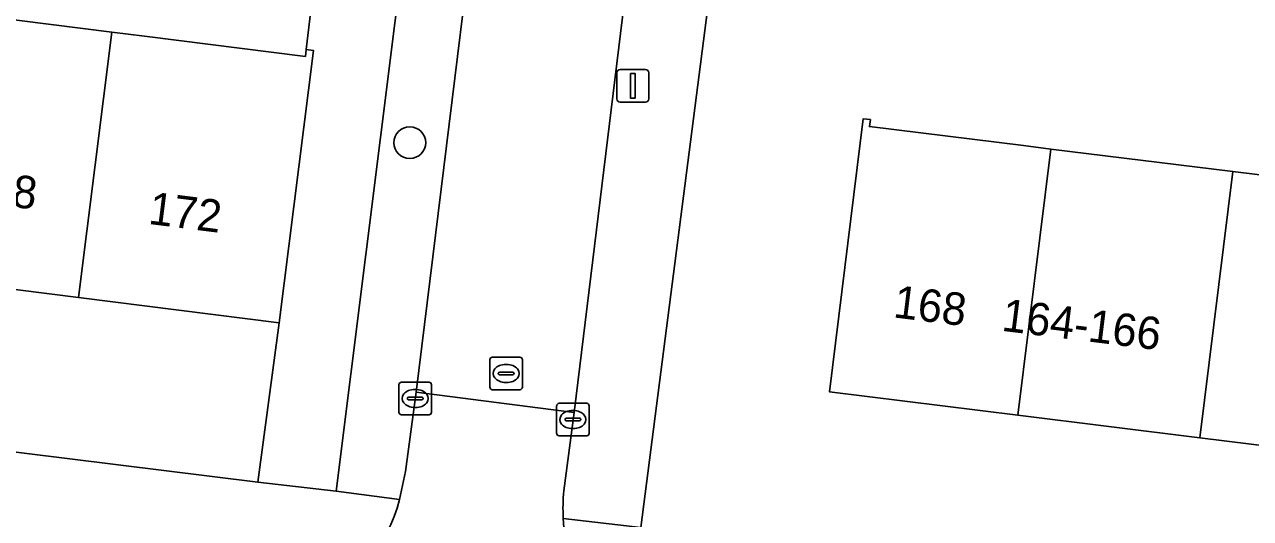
# Model space of a CAD drawing. Extents: x 158086 to 159499, y 382904 to 383981.
# Drawn here: x 158440.46 to 158478.22, y 383404.7 to 383419.92 of the extents above; entities that cross this region are included whole.
import ezdxf

# ---------------------------------------------------------------- set-up
doc = ezdxf.new("R2010")
doc.units = 0
for name, color, linetype in [('IMGEO_Boom', 7, 'Continuous'), ('IMGEO_Erf', 7, 'Continuous'), ('IMGEO_Groenvoorziening', 7, 'Continuous'), ('IMGEO_Haag', 7, 'Continuous'), ('IMGEO_Kolk', 7, 'Continuous'), ('IMGEO_Lichtmast', 7, 'Continuous'), ('IMGEO_Pand', 7, 'Continuous'), ('IMGEO_Pand_nummerreeks', 7, 'Continuous'), ('IMGEO_Rijbaan_lokaal_open', 7, 'Continuous'), ('IMGEO_Rioolput', 7, 'Continuous'), ('IMGEO_Voetpad_open', 7, 'Continuous')]:
    doc.layers.add(name, color=color, linetype=linetype)

msp = doc.modelspace()

# ---------------------------------------------------------------- linework, layer by layer
at = {"layer": 'IMGEO_Boom'}
msp.add_circle((158452.326, 383416.282), 0.489, dxfattribs=at)
at = {"layer": 'IMGEO_Erf'}
for points in [[(158437.366, 383420.415), (158443.153, 383419.686), (158444.15, 383419.561), (158449.11, 383418.937), (158449.138, 383419.155), (158450.622, 383431.64), (158434.517, 383433.424)], [(158462.207, 383425.893), (158459.442, 383404.425), (158511.069, 383398.073)], [(158482.4, 383406.479), (158476.656, 383407.191), (158471.055, 383407.885), (158465.253, 383408.604), (158466.292, 383417.021), (158466.511, 383416.995), (158466.484, 383416.775), (158471.228, 383416.19), (158472.072, 383416.086), (158477.672, 383415.395), (158483.417, 383414.687)], [(158405.527, 383411.055), (158447.649, 383405.821), (158448.299, 383410.732), (158442.124, 383411.509), (158436.337, 383412.237)]]:
    msp.add_lwpolyline(points, dxfattribs=at)
at = {"layer": 'IMGEO_Groenvoorziening'}
msp.add_lwpolyline([(158450.054, 383405.549), (158452.013, 383405.291), (158452.191, 383406.156), (158452.517, 383408.597), (158455.247, 383430.71), (158453.243, 383430.951)], close=True, dxfattribs=at)
at = {"layer": 'IMGEO_Haag'}
msp.add_lwpolyline([(158450.054, 383405.549), (158452.013, 383405.291), (158452.191, 383406.156), (158452.517, 383408.597), (158455.247, 383430.71), (158453.243, 383430.951)], close=True, dxfattribs=at)
at = {"layer": 'IMGEO_Kolk'}
for p, q in [((158452.067, 383408.901), (158452.919, 383408.901)), ((158451.992, 383407.975), (158451.992, 383408.827)), ((158452.48, 383408.681), (158452.505, 383408.681)), ((158452.993, 383408.827), (158452.993, 383407.975)), ((158452.251, 383408.395), (158452.251, 383408.407)), ((158452.689, 383408.358), (158452.291, 383408.358)), ((158452.294, 383408.444), (158452.692, 383408.444)), ((158452.735, 383408.407), (158452.735, 383408.395)), ((158456.849, 383407.326), (158456.849, 383408.178)), ((158456.924, 383408.252), (158457.776, 383408.252)), ((158457.85, 383408.178), (158457.85, 383407.326)), ((158452.919, 383407.901), (158452.067, 383407.901)), ((158452.503, 383408.121), (158452.478, 383408.121)), ((158457.108, 383407.746), (158457.108, 383407.758)), ((158457.151, 383407.795), (158457.549, 383407.795)), ((158457.337, 383408.032), (158457.362, 383408.032)), ((158457.592, 383407.758), (158457.592, 383407.746)), ((158457.546, 383407.709), (158457.148, 383407.709)), ((158457.36, 383407.472), (158457.335, 383407.472)), ((158457.776, 383407.252), (158456.924, 383407.252))]:
    msp.add_line(p, q, dxfattribs=at)
for points in [[(158452.067, 383408.901), (158452.919, 383408.901)], [(158451.992, 383407.975), (158451.992, 383408.827)], [(158452.993, 383408.827), (158452.993, 383407.975)], [(158456.849, 383407.326), (158456.849, 383408.178)], [(158456.924, 383408.252), (158457.776, 383408.252)], [(158457.85, 383408.178), (158457.85, 383407.326)], [(158452.919, 383407.901), (158452.067, 383407.901)], [(158457.776, 383407.252), (158456.924, 383407.252)]]:
    msp.add_lwpolyline(points, dxfattribs=at)
for centre, radius, start, end in [((158452.069, 383408.825), 0.0765, 91.552, 178.448), ((158452.069, 383408.825), 0.0765, 91.552, 178.448), ((158452.917, 383408.825), 0.0765, 1.552, 88.448), ((158452.917, 383408.825), 0.0765, 1.552, 88.448), ((158452.291, 383408.404), 0.0403, 85.8775, 175.7526), ((158452.288, 383408.394), 0.0366, 178.938, 274.7102), ((158452.692, 383408.401), 0.043, 264.8664, 352.4533), ((158452.696, 383408.406), 0.0386, 1.7309, 96.639), ((158456.926, 383408.176), 0.0765, 91.552, 178.448), ((158456.926, 383408.176), 0.0765, 91.552, 178.448), ((158457.774, 383408.176), 0.0765, 1.552, 88.448), ((158457.774, 383408.176), 0.0765, 1.552, 88.448), ((158452.069, 383407.977), 0.0765, 181.552, 268.448), ((158452.069, 383407.977), 0.0765, 181.552, 268.448), ((158452.917, 383407.977), 0.0765, 271.552, 358.448), ((158452.917, 383407.977), 0.0765, 271.552, 358.448), ((158457.148, 383407.755), 0.0403, 85.8775, 175.7526), ((158457.553, 383407.757), 0.0386, 1.7309, 96.639), ((158457.145, 383407.745), 0.0366, 178.938, 274.7102), ((158457.549, 383407.752), 0.043, 264.8664, 352.4533), ((158456.926, 383407.328), 0.0765, 181.552, 268.448), ((158456.926, 383407.328), 0.0765, 181.552, 268.448), ((158457.774, 383407.328), 0.0765, 271.552, 358.448), ((158457.774, 383407.328), 0.0765, 271.552, 358.448)]:
    msp.add_arc(centre, radius, start, end, dxfattribs=at)
for centre, major_axis, ratio, start_param, end_param in [((158452.479, 383408.401), (-0.387, 0.002), 0.722429, 4.712389, 7.853982), ((158452.504, 383408.401), (-0.39, 0.002), 0.717154, 1.570796, 4.712389), ((158457.336, 383407.752), (-0.387, 0.002), 0.722429, 4.712389, 7.853982), ((158457.361, 383407.752), (-0.39, 0.002), 0.717154, 1.570796, 4.712389)]:
    msp.add_ellipse(centre, major_axis=major_axis, ratio=ratio, start_param=start_param, end_param=end_param, dxfattribs=at)
at = {"layer": 'IMGEO_Lichtmast'}
for p, q in [((158458.7, 383417.633), (158458.7, 383418.433)), ((158458.7, 383418.433), (158458.7, 383417.633)), ((158458.8, 383418.533), (158459.59, 383418.533)), ((158459.59, 383418.533), (158458.8, 383418.533)), ((158459.69, 383418.433), (158459.69, 383417.633)), ((158459.69, 383417.633), (158459.69, 383418.433)), ((158459.59, 383417.533), (158458.8, 383417.533)), ((158458.8, 383417.533), (158459.59, 383417.533))]:
    msp.add_line(p, q, dxfattribs=at)
msp.add_lwpolyline([(158459.12, 383418.408), (158459.27, 383418.408), (158459.27, 383417.658), (158459.12, 383417.658), (158459.12, 383418.408)], dxfattribs=at)
for centre, start, end in [((158458.8, 383418.433), 90, 180), ((158458.8, 383418.433), 90, 180), ((158459.59, 383418.433), 0, 90), ((158459.59, 383418.433), 360, 90), ((158458.8, 383417.633), 180, 270), ((158458.8, 383417.633), 180, 270), ((158459.59, 383417.633), 270, 0), ((158459.59, 383417.633), 270, 0)]:
    msp.add_arc(centre, 0.1, start, end, dxfattribs=at)
at = {"layer": 'IMGEO_Pand'}
for points in [[(158436.337, 383412.237), (158442.124, 383411.509), (158443.153, 383419.686), (158437.366, 383420.415)], [(158443.153, 383419.686), (158442.124, 383411.509), (158448.299, 383410.732), (158449.356, 383419.126), (158449.138, 383419.155), (158449.11, 383418.937), (158444.15, 383419.561)], [(158472.072, 383416.086), (158471.228, 383416.19), (158466.484, 383416.775), (158466.511, 383416.995), (158466.292, 383417.021), (158465.253, 383408.604), (158471.055, 383407.885)], [(158476.656, 383407.191), (158477.672, 383415.395), (158472.072, 383416.086), (158471.055, 383407.885)], [(158482.4, 383406.479), (158483.417, 383414.687), (158477.672, 383415.395), (158476.656, 383407.191)]]:
    msp.add_lwpolyline(points, close=True, dxfattribs=at)
at = {"layer": 'IMGEO_Rijbaan_lokaal_open'}
msp.add_lwpolyline([(158457.391, 383407.968), (158459.613, 383426.205), (158460.088, 383429.971), (158460.578, 383433.755), (158461.031, 383437.456), (158463.006, 383454.582), (158463.146, 383455.586), (158463.161, 383455.85), (158458.396, 383456.501), (158458.245, 383455.3), (158457.723, 383451.017), (158457.489, 383449.103), (158456.476, 383440.789), (158456.33, 383439.598), (158455.503, 383432.811), (158455.247, 383430.71), (158452.517, 383408.597)], close=True, dxfattribs=at)
msp.add_lwpolyline([(158457.07, 383405.556), (158457.391, 383407.968), (158452.517, 383408.597), (158452.191, 383406.156), (158452.013, 383405.291)], dxfattribs=at)
for centre, radius, start, end in [((158463.105, 383405.002), 6.061, 174.7583, 182.8212), ((158446.223, 383406.914), 6.013, 263.0048, 344.3388), ((158463.199, 383405), 6.154, 182.7596, 261.4767)]:
    msp.add_arc(centre, radius, start, end, dxfattribs=at)
at = {"layer": 'IMGEO_Rioolput'}
for p, q in [((158454.867, 383409.672), (158455.719, 383409.672)), ((158454.792, 383408.746), (158454.792, 383409.598)), ((158455.28, 383409.452), (158455.305, 383409.452)), ((158455.793, 383409.598), (158455.793, 383408.746)), ((158455.051, 383409.166), (158455.051, 383409.178)), ((158455.489, 383409.129), (158455.091, 383409.129)), ((158455.094, 383409.215), (158455.492, 383409.215)), ((158455.303, 383408.892), (158455.278, 383408.892)), ((158455.535, 383409.178), (158455.535, 383409.166)), ((158455.719, 383408.672), (158454.867, 383408.672))]:
    msp.add_line(p, q, dxfattribs=at)
for points in [[(158454.867, 383409.672), (158455.719, 383409.672)], [(158454.792, 383408.746), (158454.792, 383409.598)], [(158455.793, 383409.598), (158455.793, 383408.746)], [(158455.719, 383408.672), (158454.867, 383408.672)]]:
    msp.add_lwpolyline(points, dxfattribs=at)
for centre, radius, start, end in [((158454.869, 383409.596), 0.0765, 91.552, 178.448), ((158454.869, 383409.596), 0.0765, 91.552, 178.448), ((158455.717, 383409.596), 0.0765, 1.552, 88.448), ((158455.717, 383409.596), 0.0765, 1.552, 88.448), ((158455.091, 383409.175), 0.0403, 85.8775, 175.7526), ((158455.088, 383409.165), 0.0366, 178.938, 274.7102), ((158455.492, 383409.172), 0.043, 264.8664, 352.4533), ((158455.496, 383409.177), 0.0386, 1.7309, 96.639), ((158454.869, 383408.748), 0.0765, 181.552, 268.448), ((158454.869, 383408.748), 0.0765, 181.552, 268.448), ((158455.717, 383408.748), 0.0765, 271.552, 358.448), ((158455.717, 383408.748), 0.0765, 271.552, 358.448)]:
    msp.add_arc(centre, radius, start, end, dxfattribs=at)
for centre, major_axis, ratio, start_param, end_param in [((158455.279, 383409.172), (-0.387, 0.002), 0.722429, 4.712389, 7.853982), ((158455.304, 383409.172), (-0.39, 0.002), 0.717154, 1.570796, 4.712389)]:
    msp.add_ellipse(centre, major_axis=major_axis, ratio=ratio, start_param=start_param, end_param=end_param, dxfattribs=at)
at = {"layer": 'IMGEO_Voetpad_open'}
for points in [[(158463.282, 383456.628), (158463.161, 383455.85), (158463.146, 383455.586), (158463.006, 383454.582), (158461.031, 383437.456), (158460.578, 383433.755), (158460.088, 383429.971), (158459.613, 383426.205), (158457.391, 383407.968), (158457.07, 383405.556)], [(158457.052, 383404.704), (158459.442, 383404.425), (158462.207, 383425.893), (158462.714, 383430.223), (158463.033, 383432.944)], [(158452.013, 383405.291), (158450.054, 383405.549), (158447.649, 383405.821), (158405.527, 383411.055)], [(158539.491, 383394.575), (158512.098, 383397.946), (158511.069, 383398.073), (158459.442, 383404.425), (158457.052, 383404.704)]]:
    msp.add_lwpolyline(points, dxfattribs=at)
msp.add_lwpolyline([(158453.243, 383430.951), (158455.247, 383430.71), (158450.814, 383433.258), (158450.622, 383431.64), (158449.138, 383419.155), (158449.356, 383419.126), (158448.299, 383410.732), (158447.649, 383405.821), (158450.054, 383405.549)], close=True, dxfattribs=at)
for centre, radius, start, end in [((158463.105, 383405.002), 6.061, 174.7583, 182.8212), ((158446.223, 383406.914), 6.013, 263.0048, 344.3388), ((158463.199, 383405), 6.154, 182.7596, 261.4767)]:
    msp.add_arc(centre, radius, start, end, dxfattribs=at)

# ---------------------------------------------------------------- texts
at = {"layer": 'IMGEO_Pand_nummerreeks'}
for s, rotation, p in [('176-178', 352.8299, (158435.91, 383414.831)), ('172', 352.8268, (158444.248, 383413.782)), ('168', 352.9346, (158467.189, 383410.903)), ('164-166', 352.9367, (158470.526, 383410.49))]:
    msp.add_text(s, height=1, rotation=rotation, dxfattribs=at).set_placement(p)

doc.saveas('drawing.dxf')
